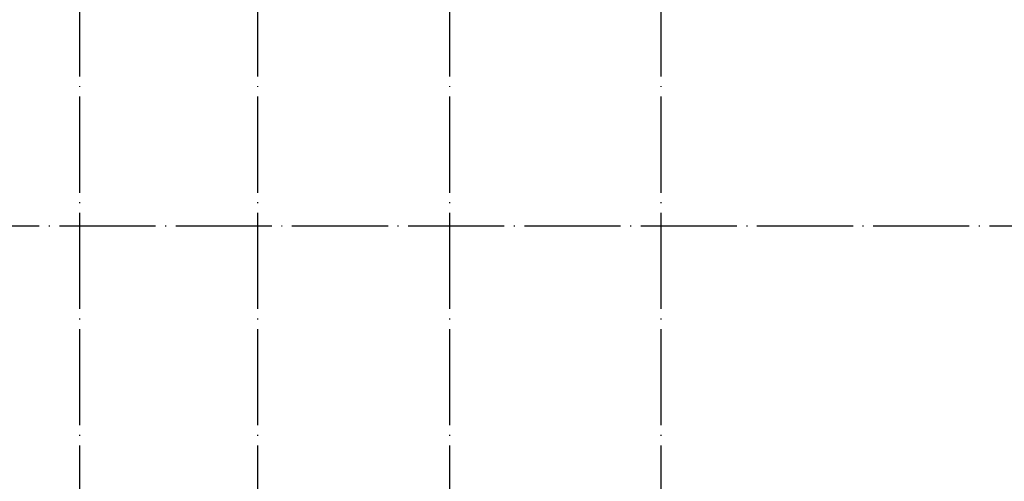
# Model space of a CAD drawing. Extents: x 1779708 to 7299578, y -1121471 to 88434.
# Tile 314 of 656: x 4587220 to 4607716, y -1001450 to -991843. Entities that reach past the tile are written whole.
import ezdxf

# ---------------------------------------------------------------- set-up
doc = ezdxf.new("R2010")
doc.units = 0
doc.header["$LTSCALE"] = 1000
doc.header["$MEASUREMENT"] = 0
doc.linetypes.add('DOTE', pattern=[2.42, 2, -0.2, 0.02, -0.2])
doc.layers.add('DOTE', color=1, linetype='DOTE')
doc.layers.add('修改', color=6, linetype='CONTINUOUS')

# ---------------------------------------------------------------- blocks, each defined once
blk = doc.blocks.new('A$C159220C3')
at = {"layer": 'DOTE'}
for p, q in [((22300, 149200), (22300, 7200)), ((26000, 149200), (26000, 7200)), ((30000, 149200), (30000, 7200)), ((34400, 149200), (34400, 7200)), ((86800, 73900), (7200, 73900))]:
    blk.add_line(p, q, dxfattribs=at)

msp = doc.modelspace()

# ---------------------------------------------------------------- block references
at = {"layer": '修改'}
msp.add_blockref('A$C159220C3', (4566167.1, -1070043.3), dxfattribs=at)

doc.saveas('drawing.dxf')
